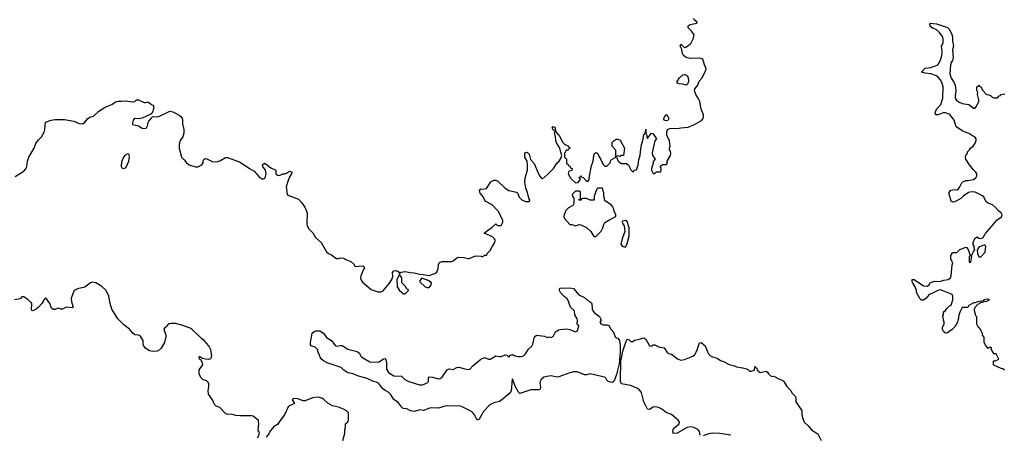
# Model space of a CAD drawing. Header units: inches. Extents: x 2106670 to 2322961, y 36024 to 224899.
# Tile 278 of 281: x 2277186 to 2287824, y 201898 to 206377. Entities that reach past the tile are written whole.
import ezdxf

# ---------------------------------------------------------------- set-up
doc = ezdxf.new("R2010")
doc.units = ezdxf.units.IN
doc.header["$MEASUREMENT"] = 0
doc.layers.add('C2270', color=7, linetype='Continuous')
doc.layers.add('C2280', color=7, linetype='Continuous')

msp = doc.modelspace()

# ---------------------------------------------------------------- linework, layer by layer
at = {"layer": 'C2270', "color": 5, "elevation": 40}
for points in [[(2277138, 204682), (2277230, 204742), (2277254, 204766), (2277265, 204790), (2277271, 204850), (2277285, 204890), (2277343, 204990), (2277361, 205039), (2277390, 205078), (2277422, 205110), (2277450, 205162), (2277457, 205190), (2277464, 205270), (2277525, 205290), (2277570, 205297), (2277670, 205298), (2277770, 205281), (2277830, 205256), (2277870, 205253), (2277890, 205270), (2277921, 205310), (2277950, 205328), (2277984, 205336), (2278041, 205390), (2278110, 205430), (2278181, 205459), (2278222, 205490), (2278250, 205497), (2278290, 205496), (2278330, 205501), (2278409, 205491), (2278430, 205494), (2278450, 205512), (2278470, 205512), (2278530, 205482), (2278550, 205482), (2278571, 205491), (2278610, 205462), (2278630, 205454), (2278636, 205430), (2278626, 205390), (2278615, 205365), (2278605, 205355), (2278510, 205314), (2278470, 205304), (2278430, 205309), (2278418, 205302), (2278411, 205290), (2278404, 205264), (2278404, 205244), (2278471, 205231), (2278510, 205205), (2278530, 205201), (2278550, 205204), (2278557, 205210), (2278569, 205230), (2278574, 205266), (2278580, 205280), (2278608, 205310), (2278615, 205325), (2278628, 205332), (2278668, 205328), (2278690, 205331), (2278810, 205390), (2278842, 205382), (2278910, 205344), (2278927, 205330), (2278940, 205310), (2278945, 205290), (2278947, 205250), (2278960, 205190), (2278959, 205150), (2278948, 205112), (2278921, 205070), (2278908, 205032), (2278908, 204990), (2278935, 204890), (2278963, 204863), (2278987, 204830), (2279018, 204810), (2279086, 204786), (2279110, 204788), (2279155, 204810), (2279169, 204830), (2279169, 204851), (2279175, 204865), (2279190, 204878), (2279210, 204875), (2279265, 204845), (2279310, 204842), (2279350, 204852), (2279410, 204888), (2279430, 204888), (2279570, 204838), (2279671, 204770), (2279721, 204741), (2279770, 204683), (2279810, 204653), (2279830, 204661), (2279838, 204670), (2279849, 204710), (2279841, 204750), (2279814, 204790), (2279809, 204810), (2279830, 204826), (2279850, 204816), (2279898, 204778), (2279952, 204752), (2279953, 204710), (2279970, 204697), (2279990, 204694), (2280000, 204698)], [(2279760, 201860), (2279776, 201910), (2279764, 201944), (2279769, 202010), (2279766, 202046), (2279710, 202093), (2279690, 202099), (2279650, 202096), (2279570, 202099), (2279522, 202102), (2279470, 202116), (2279430, 202113), (2279405, 202125), (2279350, 202189), (2279310, 202201), (2279290, 202221), (2279269, 202270), (2279225, 202330), (2279221, 202370), (2279229, 202410), (2279229, 202450), (2279210, 202474), (2279167, 202487), (2279145, 202510), (2279126, 202550), (2279127, 202593), (2279164, 202650), (2279158, 202678), (2279142, 202702), (2279129, 202710), (2279125, 202735), (2279130, 202742), (2279162, 202722), (2279194, 202714), (2279230, 202711), (2279250, 202716), (2279259, 202730), (2279264, 202750), (2279252, 202810), (2279230, 202853), (2279181, 202910), (2279150, 202933), (2279050, 203029), (2279030, 203043), (2278937, 203077), (2278870, 203096), (2278824, 203096), (2278802, 203090), (2278783, 203077), (2278770, 203058), (2278754, 203050), (2278745, 203035), (2278766, 202970), (2278766, 202950), (2278751, 202890), (2278715, 202830), (2278696, 202810), (2278670, 202797), (2278630, 202793), (2278590, 202801), (2278570, 202809), (2278547, 202827), (2278529, 202850), (2278521, 202870), (2278519, 202910), (2278490, 202958), (2278470, 202969), (2278430, 202974), (2278409, 202989), (2278372, 203032), (2278310, 203079), (2278245, 203145), (2278183, 203250), (2278164, 203310), (2278149, 203389), (2278133, 203430), (2278116, 203456), (2278073, 203493), (2278010, 203533), (2277970, 203541), (2277950, 203535), (2277890, 203486), (2277810, 203469), (2277776, 203450), (2277741, 203370), (2277746, 203330), (2277765, 203270), (2277756, 203264), (2277688, 203272), (2277650, 203249), (2277630, 203248), (2277610, 203259), (2277590, 203257), (2277570, 203247), (2277547, 203247), (2277530, 203262), (2277511, 203311), (2277470, 203374), (2277450, 203353), (2277425, 203310), (2277390, 203270), (2277366, 203250), (2277330, 203230), (2277317, 203237), (2277314, 203250), (2277318, 203298), (2277316, 203310), (2277307, 203327), (2277275, 203355), (2277230, 203383), (2277210, 203382), (2277190, 203361), (2277130, 203350)], [(2280000, 202046), (2279970, 202005), (2279930, 201978), (2279919, 201961), (2279910, 201957), (2279902, 201938), (2279890, 201929), (2279878, 201902), (2279850, 201867)]]:
    msp.add_lwpolyline(points, dxfattribs=at)
msp.add_lwpolyline([(2278350, 204926), (2278326, 204914), (2278307, 204893), (2278290, 204850), (2278281, 204810), (2278282, 204790), (2278290, 204775), (2278310, 204768), (2278330, 204778), (2278335, 204785), (2278366, 204850), (2278374, 204894), (2278370, 204918), (2278364, 204924)], close=True, dxfattribs=at)
at = {"layer": 'C2280', "color": 5}
for points, elevation in [([(2280000, 204698), (2280030, 204711), (2280050, 204711), (2280070, 204719), (2280090, 204734), (2280110, 204741), (2280117, 204737), (2280126, 204730), (2280124, 204710), (2280102, 204678), (2280082, 204630), (2280067, 204570), (2280076, 204490), (2280096, 204476), (2280198, 204438), (2280230, 204402), (2280266, 204350), (2280293, 204290), (2280288, 204170), (2280293, 204150), (2280310, 204117), (2280354, 204074), (2280383, 204023), (2280445, 203970), (2280502, 203870), (2280522, 203850), (2280557, 203837), (2280590, 203809), (2280610, 203798), (2280630, 203798), (2280650, 203806), (2280690, 203801), (2280710, 203785), (2280763, 203763), (2280796, 203736), (2280811, 203711), (2280890, 203719), (2280905, 203710), (2280911, 203690), (2280901, 203679), (2280871, 203610), (2280867, 203590), (2280871, 203570), (2280890, 203541), (2280984, 203464), (2281057, 203437), (2281090, 203436), (2281110, 203446), (2281183, 203530), (2281206, 203570), (2281217, 203603), (2281214, 203646), (2281230, 203665), (2281250, 203666), (2281276, 203656), (2281290, 203634), (2281309, 203651), (2281350, 203658), (2281405, 203645), (2281450, 203643), (2281507, 203627), (2281546, 203626), (2281610, 203615), (2281670, 203634), (2281694, 203650), (2281709, 203690), (2281710, 203734), (2281718, 203750), (2281730, 203758), (2281750, 203765), (2281855, 203765), (2281870, 203771), (2281910, 203805), (2281930, 203811), (2281990, 203807), (2282030, 203796), (2282043, 203797), (2282110, 203825), (2282170, 203822), (2282190, 203814), (2282210, 203834), (2282230, 203834), (2282243, 203857), (2282270, 203882), (2282293, 203930), (2282319, 203970), (2282324, 203990), (2282315, 204010), (2282295, 204030), (2282206, 204070), (2282226, 204090), (2282289, 204131), (2282330, 204172), (2282350, 204154), (2282390, 204154), (2282408, 204190), (2282408, 204210), (2282355, 204310), (2282290, 204375), (2282216, 204416), (2282198, 204458), (2282161, 204501), (2282154, 204530), (2282170, 204551), (2282190, 204547), (2282230, 204552), (2282276, 204624), (2282310, 204643), (2282330, 204643), (2282354, 204634), (2282430, 204556), (2282470, 204531), (2282555, 204515), (2282566, 204506), (2282581, 204461), (2282610, 204432), (2282650, 204412), (2282690, 204414), (2282698, 204422), (2282698, 204430), (2282688, 204448), (2282673, 204510), (2282656, 204556), (2282643, 204623), (2282646, 204670), (2282672, 204750), (2282674, 204814), (2282669, 204850), (2282644, 204890), (2282643, 204930), (2282650, 204941), (2282670, 204946), (2282690, 204925), (2282706, 204866), (2282744, 204824), (2282784, 204730), (2282804, 204690), (2282821, 204670), (2282830, 204663), (2282850, 204667), (2282890, 204703), (2282955, 204770), (2282994, 204830), (2283015, 204850), (2283036, 204884), (2283042, 204910), (2283017, 204997), (2282987, 205047), (2282979, 205070), (2282975, 205115), (2282963, 205157), (2282967, 205167), (2282962, 205182), (2282950, 205186), (2282938, 205210), (2282950, 205222), (2282972, 205212), (2282974, 205170), (2283000, 205140), (2283014, 205130), (2283052, 205052), (2283072, 205032), (2283114, 205010), (2283118, 204998), (2283134, 204990), (2283118, 204982), (2283112, 204968), (2283090, 204966), (2283072, 204930), (2283073, 204893), (2283094, 204870), (2283094, 204830), (2283098, 204818), (2283113, 204813), (2283118, 204798), (2283130, 204794), (2283138, 204778), (2283154, 204770), (2283153, 204747), (2283118, 204742), (2283112, 204710), (2283140, 204660), (2283190, 204614), (2283222, 204618), (2283226, 204630), (2283246, 204650), (2283242, 204662), (2283226, 204670), (2283242, 204678), (2283250, 204694), (2283258, 204678), (2283273, 204673), (2283310, 204634), (2283330, 204634), (2283338, 204650), (2283338, 204670), (2283363, 204797), (2283382, 204850), (2283388, 204910), (2283398, 204930), (2283410, 204942), (2283430, 204934), (2283442, 204902), (2283465, 204865), (2283490, 204814), (2283510, 204794), (2283530, 204794), (2283566, 204830), (2283568, 204850), (2283576, 204864), (2283626, 204890), (2283627, 204967), (2283589, 205009), (2283589, 205050), (2283608, 205070), (2283630, 205085), (2283650, 205085), (2283674, 205074), (2283722, 204990), (2283710, 204908), (2283690, 204908), (2283670, 204898), (2283650, 204906), (2283638, 204902), (2283634, 204890), (2283652, 204850), (2283660, 204840), (2283690, 204822), (2283742, 204822), (2283764, 204804), (2283790, 204754), (2283810, 204734), (2283822, 204738), (2283827, 204753), (2283850, 204754), (2283869, 204810), (2283876, 204864), (2283890, 204914), (2283902, 205010), (2283919, 205070), (2283930, 205134), (2283947, 205153), (2283950, 205194), (2283952, 205150), (2283962, 205130), (2283962, 205110), (2283970, 205094), (2283982, 205118), (2283990, 205122), (2284010, 205152), (2284030, 205145), (2284065, 205090), (2284050, 205068), (2284022, 204958), (2284020, 204930), (2284027, 204907), (2284051, 204870), (2284030, 204846), (2284026, 204814), (2284012, 204770), (2284012, 204750), (2284030, 204714), (2284050, 204714), (2284068, 204732), (2284110, 204734), (2284118, 204750), (2284118, 204770), (2284108, 204788), (2284110, 204794), (2284130, 204812), (2284170, 204814), (2284186, 204830), (2284182, 204850), (2284217, 204910), (2284221, 204930), (2284217, 204957), (2284206, 204970), (2284206, 204990), (2284215, 205010), (2284208, 205068), (2284179, 205130), (2284178, 205170), (2284187, 205190), (2284210, 205200), (2284310, 205204), (2284330, 205210), (2284410, 205217), (2284477, 205243), (2284554, 205286), (2284572, 205308), (2284576, 205324), (2284574, 205350), (2284550, 205410), (2284534, 205494), (2284522, 205522), (2284490, 205570), (2284477, 205610), (2284481, 205630), (2284513, 205670), (2284529, 205711), (2284559, 205750), (2284599, 205830), (2284602, 205850), (2284584, 205890), (2284568, 205950), (2284540, 205960), (2284430, 205959), (2284388, 205968), (2284359, 205990), (2284349, 206010), (2284338, 206070), (2284330, 206075), (2284323, 206090), (2284330, 206111), (2284370, 206078), (2284390, 206084), (2284439, 206121), (2284464, 206170), (2284473, 206213), (2284449, 206249), (2284407, 206287), (2284409, 206310), (2284430, 206326), (2284502, 206338), (2284506, 206350), (2284475, 206375), (2284468, 206390)], 40), ([(2287826, 202590), (2287810, 202606), (2287790, 202608), (2287710, 202646), (2287706, 202650), (2287707, 202693), (2287730, 202692), (2287766, 202710), (2287740, 202760), (2287730, 202768), (2287710, 202766), (2287706, 202770), (2287696, 202796), (2287686, 202810), (2287686, 202830), (2287670, 202838), (2287650, 202826), (2287620, 202860), (2287607, 202893), (2287607, 202947), (2287588, 202968), (2287587, 202987), (2287576, 203016), (2287560, 203040), (2287546, 203050), (2287528, 203088), (2287527, 203167), (2287518, 203178), (2287502, 203230), (2287502, 203250), (2287509, 203271), (2287538, 203302), (2287558, 203310), (2287562, 203318), (2287575, 203325), (2287606, 203330), (2287602, 203338), (2287630, 203332), (2287666, 203350), (2287656, 203356), (2287614, 203354), (2287602, 203350), (2287600, 203340), (2287534, 203330), (2287510, 203319), (2287490, 203319), (2287442, 203290), (2287430, 203266), (2287370, 203266), (2287344, 203216), (2287331, 203170), (2287331, 203150), (2287321, 203130), (2287318, 203110), (2287290, 203058), (2287262, 203030), (2287210, 202995), (2287189, 202989), (2287166, 203010), (2287158, 203030), (2287158, 203050), (2287175, 203090), (2287175, 203110), (2287168, 203130), (2287168, 203150), (2287158, 203170), (2287168, 203190), (2287168, 203212), (2287176, 203224), (2287190, 203234), (2287203, 203257), (2287230, 203282), (2287250, 203294), (2287269, 203350), (2287269, 203390), (2287261, 203410), (2287153, 203453), (2287130, 203457), (2287107, 203453), (2287050, 203424), (2287012, 203410), (2286975, 203365), (2286950, 203348), (2286930, 203348), (2286910, 203366), (2286875, 203430), (2286874, 203450), (2286862, 203490), (2286835, 203530), (2286830, 203546), (2286829, 203571), (2286850, 203571), (2286950, 203503), (2286990, 203498), (2287008, 203510), (2287025, 203535), (2287037, 203543), (2287070, 203551), (2287126, 203550), (2287170, 203564), (2287218, 203570), (2287230, 203578), (2287242, 203590), (2287249, 203610), (2287262, 203730), (2287268, 203750), (2287248, 203790), (2287246, 203810), (2287248, 203830), (2287263, 203857), (2287270, 203862), (2287310, 203862), (2287345, 203895), (2287410, 203918), (2287416, 203916), (2287435, 203895), (2287454, 203830), (2287446, 203814), (2287444, 203764), (2287450, 203754), (2287462, 203758), (2287477, 203843), (2287490, 203874), (2287506, 203890), (2287498, 203910), (2287498, 203930), (2287489, 203949), (2287489, 203970), (2287506, 204014), (2287530, 204031), (2287550, 204018), (2287570, 204012), (2287595, 204025), (2287616, 204064), (2287630, 204074), (2287638, 204090), (2287690, 204145), (2287742, 204210), (2287799, 204250), (2287802, 204270), (2287792, 204290), (2287766, 204310), (2287729, 204349), (2287695, 204375), (2287650, 204394), (2287630, 204409), (2287602, 204462), (2287590, 204475), (2287510, 204515), (2287470, 204518), (2287436, 204510), (2287381, 204470), (2287356, 204444), (2287290, 204409), (2287270, 204404), (2287250, 204418), (2287229, 204491), (2287229, 204511), (2287246, 204534), (2287290, 204541), (2287310, 204539), (2287329, 204550), (2287344, 204570), (2287365, 204615), (2287375, 204625), (2287410, 204638), (2287430, 204638), (2287490, 204651), (2287515, 204670), (2287528, 204690), (2287528, 204710), (2287518, 204730), (2287490, 204755), (2287449, 204810), (2287408, 204870), (2287406, 204890), (2287408, 204912), (2287427, 204933), (2287428, 204950), (2287448, 204970), (2287458, 204990), (2287488, 205012), (2287510, 205042), (2287522, 205070), (2287522, 205090), (2287510, 205108), (2287490, 205114), (2287450, 205145), (2287370, 205175), (2287310, 205215), (2287299, 205230), (2287281, 205290), (2287239, 205350), (2287230, 205357), (2287189, 205371), (2287162, 205370), (2287108, 205348), (2287088, 205348), (2287080, 205360), (2287078, 205370), (2287093, 205410), (2287138, 205462), (2287161, 205530), (2287164, 205650), (2287154, 205690), (2287130, 205732), (2287110, 205755), (2287090, 205769), (2287030, 205792), (2286970, 205798), (2286929, 205810), (2286970, 205853), (2287030, 205861), (2287070, 205873), (2287105, 205890), (2287116, 205904), (2287136, 205944), (2287150, 205990), (2287153, 206033), (2287145, 206090), (2287165, 206130), (2287164, 206170), (2287155, 206195), (2287122, 206242), (2287089, 206269), (2287050, 206284), (2287030, 206298), (2287022, 206310), (2287018, 206330), (2287022, 206338), (2287090, 206333), (2287212, 206292), (2287231, 206270), (2287256, 206216), (2287263, 206190), (2287264, 206150), (2287274, 206090), (2287264, 206050), (2287273, 205970), (2287264, 205936), (2287250, 205913), (2287244, 205890), (2287235, 205790), (2287250, 205744), (2287280, 205700), (2287293, 205670), (2287300, 205610), (2287293, 205550), (2287295, 205530), (2287305, 205510), (2287330, 205489), (2287370, 205470), (2287442, 205462), (2287490, 205422), (2287510, 205422), (2287518, 205430), (2287548, 205490), (2287548, 205510), (2287535, 205570), (2287538, 205590), (2287527, 205613), (2287526, 205650), (2287542, 205658), (2287550, 205674), (2287558, 205658), (2287572, 205652), (2287592, 205610), (2287630, 205572), (2287676, 205556), (2287690, 205542), (2287710, 205532), (2287750, 205534), (2287770, 205554), (2287782, 205558), (2287786, 205570), (2287830, 205574)], 20), ([(2284540, 201890), (2284532, 201930), (2284514, 201950), (2284470, 201973), (2284430, 201980), (2284397, 201970), (2284290, 201912), (2284250, 201906), (2284245, 201910), (2284242, 201930), (2284247, 201950), (2284264, 201970), (2284310, 202011), (2284316, 202030), (2284301, 202050), (2284230, 202113), (2284170, 202134), (2284123, 202170), (2284090, 202188), (2284050, 202196), (2284030, 202190), (2283990, 202166), (2283968, 202168), (2283930, 202249), (2283903, 202350), (2283871, 202390), (2283786, 202426), (2283690, 202445), (2283676, 202470), (2283681, 202699), (2283690, 202722), (2283703, 202797), (2283730, 202881), (2283750, 202926), (2283770, 202918), (2283790, 202899), (2283810, 202901), (2283830, 202914), (2283870, 202921), (2283930, 202939), (2283950, 202926), (2283990, 202852), (2284010, 202851), (2284030, 202865), (2284050, 202863), (2284100, 202840), (2284150, 202831), (2284183, 202783), (2284208, 202768), (2284230, 202763), (2284295, 202715), (2284330, 202699), (2284370, 202706), (2284459, 202741), (2284479, 202761), (2284502, 202798), (2284530, 202887), (2284550, 202888), (2284594, 202854), (2284616, 202790), (2284628, 202768), (2284650, 202746), (2284670, 202735), (2284722, 202722), (2284757, 202697), (2284790, 202684), (2284850, 202651), (2284910, 202639), (2284930, 202627), (2284997, 202617), (2285050, 202602), (2285070, 202581), (2285090, 202581), (2285126, 202590), (2285130, 202632), (2285138, 202618), (2285150, 202614), (2285154, 202590), (2285187, 202567), (2285250, 202581), (2285266, 202570), (2285278, 202550), (2285310, 202522), (2285330, 202525), (2285350, 202519), (2285380, 202500), (2285430, 202481), (2285441, 202470), (2285474, 202414), (2285501, 202390), (2285518, 202370), (2285530, 202345), (2285565, 202310), (2285571, 202290), (2285571, 202250), (2285627, 202170), (2285635, 202150), (2285637, 202110), (2285646, 202070), (2285662, 202030), (2285706, 201990), (2285744, 201944), (2285810, 201903), (2285847, 201830)], 20), ([(2280678, 201830), (2280698, 201910), (2280698, 201950), (2280707, 201973), (2280706, 202010), (2280730, 202034), (2280738, 202050), (2280739, 202130), (2280719, 202150), (2280684, 202170), (2280630, 202191), (2280566, 202206), (2280516, 202236), (2280470, 202279), (2280450, 202289), (2280410, 202299), (2280350, 202292), (2280270, 202261), (2280250, 202261), (2280190, 202281), (2280150, 202284), (2280140, 202280), (2280131, 202270), (2280154, 202230), (2280109, 202211), (2280087, 202194), (2280047, 202110), (2280000, 202046)], 40), ([(2284871, 201890), (2284750, 201907), (2284670, 201910), (2284630, 201904), (2284570, 201882)], 20)]:
    msp.add_lwpolyline(points, dxfattribs=dict(at, elevation=elevation))
for points, elevation in [([(2284390, 205669), (2284350, 205681), (2284310, 205683), (2284289, 205690), (2284289, 205710), (2284315, 205750), (2284350, 205781), (2284370, 205783), (2284390, 205779), (2284401, 205770), (2284411, 205731), (2284411, 205710), (2284400, 205680)], 40), ([(2284170, 205283), (2284149, 205290), (2284145, 205310), (2284159, 205341), (2284170, 205351), (2284190, 205331), (2284198, 205310), (2284190, 205289)], 40), ([(2283476, 204556), (2283436, 204556), (2283425, 204550), (2283410, 204526), (2283402, 204490), (2283392, 204470), (2283394, 204430), (2283390, 204428), (2283350, 204428), (2283310, 204446), (2283270, 204446), (2283258, 204442), (2283253, 204427), (2283230, 204426), (2283227, 204433), (2283242, 204438), (2283246, 204450), (2283246, 204510), (2283242, 204522), (2283230, 204526), (2283190, 204526), (2283154, 204490), (2283164, 204464), (2283174, 204450), (2283174, 204390), (2283162, 204370), (2283116, 204344), (2283086, 204314), (2283068, 204268), (2283066, 204250), (2283071, 204230), (2283130, 204164), (2283150, 204163), (2283190, 204151), (2283230, 204163), (2283250, 204159), (2283310, 204131), (2283357, 204090), (2283390, 204036), (2283410, 204036), (2283430, 204051), (2283468, 204092), (2283487, 204130), (2283496, 204164), (2283510, 204185), (2283550, 204212), (2283626, 204250), (2283628, 204270), (2283608, 204308), (2283607, 204327), (2283596, 204356), (2283578, 204378), (2283515, 204415), (2283506, 204430), (2283506, 204450), (2283498, 204470), (2283498, 204510), (2283486, 204530), (2283486, 204550)], 40), ([(2283730, 204208), (2283698, 204202), (2283694, 204190), (2283702, 204170), (2283718, 204150), (2283723, 204090), (2283696, 204010), (2283682, 203950), (2283694, 203930), (2283730, 203921), (2283750, 203958), (2283770, 204042), (2283773, 204130), (2283750, 204198)], 40), ([(2287610, 203946), (2287550, 203918), (2287531, 203890), (2287536, 203850), (2287550, 203814), (2287570, 203814), (2287616, 203864), (2287626, 203930)], 20), ([(2281290, 203626), (2281261, 203570), (2281266, 203490), (2281290, 203452), (2281310, 203432), (2281330, 203414), (2281350, 203414), (2281386, 203450), (2281382, 203462), (2281370, 203466), (2281358, 203490), (2281318, 203530), (2281314, 203550), (2281315, 203590)], 40), ([(2281530, 203586), (2281506, 203554), (2281510, 203545), (2281566, 203490), (2281590, 203483), (2281610, 203485), (2281633, 203510), (2281636, 203530), (2281630, 203542), (2281600, 203560)], 40), ([(2283490, 203080), (2283530, 203082), (2283550, 203074), (2283572, 203032), (2283602, 203002), (2283621, 202950), (2283630, 202939), (2283650, 202937), (2283666, 202910), (2283674, 202854), (2283675, 202785), (2283662, 202659), (2283636, 202544), (2283610, 202475), (2283590, 202458), (2283570, 202462), (2283546, 202470), (2283530, 202484), (2283516, 202510), (2283490, 202520), (2283350, 202551), (2283310, 202541), (2283290, 202542), (2283210, 202572), (2283170, 202572), (2283130, 202563), (2283010, 202519), (2282990, 202516), (2282930, 202530), (2282883, 202524), (2282850, 202514), (2282822, 202490), (2282809, 202470), (2282805, 202450), (2282814, 202406), (2282810, 202387), (2282790, 202380), (2282710, 202378), (2282590, 202338), (2282575, 202355), (2282538, 202418), (2282510, 202498), (2282503, 202470), (2282499, 202390), (2282490, 202350), (2282410, 202280), (2282370, 202252), (2282310, 202237), (2282265, 202215), (2282196, 202144), (2282150, 202061), (2282130, 202049), (2282100, 202110), (2282077, 202137), (2282053, 202153), (2281958, 202198), (2281930, 202206), (2281890, 202202), (2281795, 202205), (2281710, 202179), (2281630, 202184), (2281603, 202177), (2281570, 202161), (2281550, 202157), (2281510, 202163), (2281450, 202144), (2281410, 202150), (2281370, 202173), (2281330, 202177), (2281310, 202196), (2281279, 202239), (2281230, 202273), (2281194, 202330), (2281173, 202350), (2281134, 202370), (2281109, 202390), (2281067, 202447), (2281040, 202460), (2281010, 202467), (2280942, 202502), (2280837, 202530), (2280790, 202550), (2280730, 202562), (2280690, 202590), (2280660, 202620), (2280509, 202670), (2280469, 202690), (2280450, 202705), (2280434, 202730), (2280423, 202763), (2280408, 202790), (2280408, 202810), (2280379, 202839), (2280335, 202855), (2280330, 202866), (2280330, 202890), (2280348, 202992), (2280369, 203010), (2280390, 203017), (2280430, 203016), (2280470, 202991), (2280502, 202942), (2280555, 202910), (2280596, 202856), (2280611, 202851), (2280650, 202859), (2280670, 202858), (2280730, 202817), (2280834, 202794), (2280856, 202776), (2280867, 202747), (2280882, 202730), (2280970, 202682), (2281050, 202676), (2281070, 202682), (2281110, 202711), (2281130, 202717), (2281141, 202701), (2281148, 202670), (2281150, 202602), (2281170, 202564), (2281230, 202531), (2281310, 202526), (2281349, 202489), (2281390, 202470), (2281506, 202434), (2281530, 202433), (2281550, 202436), (2281590, 202454), (2281602, 202470), (2281604, 202510), (2281610, 202518), (2281646, 202514), (2281710, 202497), (2281730, 202501), (2281750, 202516), (2281806, 202594), (2281818, 202602), (2281830, 202606), (2281870, 202599), (2281910, 202621), (2281930, 202623), (2282010, 202601), (2282030, 202597), (2282050, 202603), (2282083, 202637), (2282170, 202708), (2282210, 202727), (2282250, 202711), (2282270, 202711), (2282330, 202747), (2282370, 202739), (2282390, 202740), (2282430, 202756), (2282450, 202752), (2282470, 202732), (2282490, 202752), (2282510, 202761), (2282528, 202748), (2282570, 202737), (2282603, 202737), (2282630, 202746), (2282650, 202767), (2282683, 202817), (2282721, 202850), (2282732, 202870), (2282747, 202950), (2282770, 202968), (2282857, 202957), (2282890, 202942), (2282910, 202952), (2282930, 202942), (2282950, 202954), (2282976, 203004), (2283013, 203027), (2283026, 203030), (2283098, 203038), (2283130, 203031), (2283190, 203005), (2283208, 203012), (2283222, 203038), (2283228, 203070), (2283209, 203090), (2283213, 203130), (2283210, 203146), (2283183, 203190), (2283182, 203230), (2283144, 203264), (2283130, 203290), (2283116, 203336), (2283101, 203361), (2283065, 203390), (2283029, 203430), (2283019, 203450), (2283018, 203470), (2283025, 203475), (2283130, 203480), (2283170, 203473), (2283226, 203406), (2283290, 203376), (2283323, 203343), (2283351, 203330), (2283367, 203310), (2283370, 203250), (2283379, 203230), (2283396, 203210), (2283451, 203170), (2283463, 203150), (2283468, 203130), (2283456, 203110), (2283465, 203090)], 20)]:
    msp.add_lwpolyline(points, close=True, dxfattribs=dict(at, elevation=elevation))

doc.saveas('drawing.dxf')
